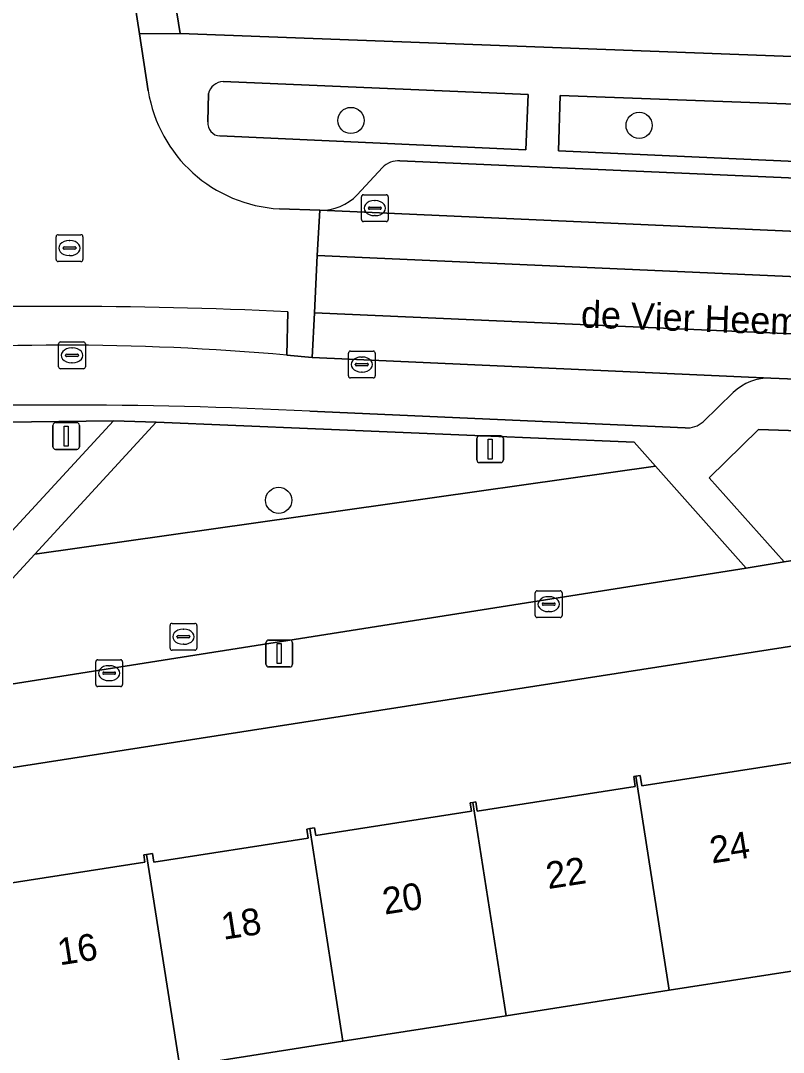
# Model space of a CAD drawing. Extents: x 160077 to 160948, y 386481 to 387498.
# Drawn here: x 160678.61 to 160707.07, y 387236.04 to 387274.55 of the extents above; entities that cross this region are included whole.
import ezdxf

# ---------------------------------------------------------------- set-up
doc = ezdxf.new("R2010")
doc.units = 0
for name, color, linetype in [('IMGEO_Boom', 7, 'Continuous'), ('IMGEO_Erf', 7, 'Continuous'), ('IMGEO_Groenvoorziening', 7, 'Continuous'), ('IMGEO_Kolk', 7, 'Continuous'), ('IMGEO_Lichtmast', 7, 'Continuous'), ('IMGEO_Openbare_ruimte_label', 7, 'Continuous'), ('IMGEO_Pand', 7, 'Continuous'), ('IMGEO_Pand_nummerreeks', 7, 'Continuous'), ('IMGEO_Parkeervlak_open', 7, 'Continuous'), ('IMGEO_Rijbaan_lokaal_gesloten', 7, 'Continuous'), ('IMGEO_Rijbaan_lokaal_open', 7, 'Continuous'), ('IMGEO_Rioolput', 7, 'Continuous'), ('IMGEO_Voetpad_open', 7, 'Continuous')]:
    doc.layers.add(name, color=color, linetype=linetype)

msp = doc.modelspace()

# ---------------------------------------------------------------- linework, layer by layer
at = {"layer": 'IMGEO_Boom'}
for centre in [(160690.936, 387270.822), (160701.686, 387270.64), (160688.239, 387256.646)]:
    msp.add_circle(centre, 0.489, dxfattribs=at)
at = {"layer": 'IMGEO_Erf'}
for points in [[(160683.242, 387282.263), (160684.564, 387274.07), (160780.506, 387270.464), (160781.307, 387290.142)], [(160733.095, 387255.205), (160699.708, 387250), (160629.406, 387239.04)], [(160677.407, 387242.231), (160683.25, 387243.137), (160683.208, 387243.406), (160683.312, 387243.422), (160683.53, 387243.456), (160683.579, 387243.142), (160689.344, 387244.035), (160689.291, 387244.375), (160689.396, 387244.391), (160689.579, 387244.419), (160689.623, 387244.135), (160695.428, 387245.035), (160695.38, 387245.352), (160695.477, 387245.367), (160695.591, 387245.385), (160695.643, 387245.045), (160701.543, 387245.96), (160701.485, 387246.337), (160701.558, 387246.348), (160701.726, 387246.374), (160701.786, 387245.984), (160707.554, 387246.878)], [(160727.152, 387242.161), (160721.066, 387241.21), (160714.981, 387240.259), (160708.894, 387239.308), (160702.808, 387238.356), (160696.722, 387237.405), (160690.636, 387236.454), (160684.551, 387235.503), (160678.465, 387234.552)]]:
    msp.add_lwpolyline(points, dxfattribs=at)
at = {"layer": 'IMGEO_Groenvoorziening'}
for points in [[(160686.049, 387270.244), (160697.463, 387269.723), (160697.546, 387271.795), (160686.163, 387272.274)], [(160685.622, 387271.825), (160685.594, 387270.77)], [(160708.697, 387261.117), (160708.636, 387261.119), (160708.463, 387261.127), (160708.384, 387259.217), (160706.136, 387259.285), (160704.298, 387257.479), (160707.093, 387254.342), (160723.297, 387256.911)], [(160655.974, 387257.96), (160648.141, 387256.739), (160655.756, 387251.468), (160655.851, 387251.403), (160677.221, 387254.355), (160677.836, 387255.021), (160682.072, 387259.61)], [(160682.072, 387259.61), (160675.945, 387259.537)]]:
    msp.add_lwpolyline(points, dxfattribs=at)
for points in [[(160698.739, 387271.753), (160698.676, 387269.684), (160714.434, 387268.976), (160714.57, 387271.168)], [(160702.297, 387257.922), (160701.501, 387258.82), (160683.671, 387259.561), (160679.137, 387254.632)], [(160702.297, 387257.922), (160679.137, 387254.632), (160674.075, 387249.128), (160705.68, 387254.106)]]:
    msp.add_lwpolyline(points, close=True, dxfattribs=at)
for centre, radius, start, end in [((160686.186, 387271.696), 0.579, 92.2957, 167.0858), ((160686.076, 387270.727), 0.484, 174.9342, 266.7866)]:
    msp.add_arc(centre, radius, start, end, dxfattribs=at)
at = {"layer": 'IMGEO_Kolk'}
for p, q in [((160691.326, 387267.124), (160691.326, 387267.976)), ((160691.401, 387268.05), (160692.253, 387268.05)), ((160692.327, 387267.976), (160692.327, 387267.124)), ((160691.585, 387267.544), (160691.585, 387267.556)), ((160691.628, 387267.593), (160692.026, 387267.593)), ((160691.814, 387267.83), (160691.839, 387267.83)), ((160692.069, 387267.556), (160692.069, 387267.544)), ((160692.023, 387267.507), (160691.625, 387267.507)), ((160691.837, 387267.27), (160691.812, 387267.27)), ((160692.253, 387267.05), (160691.401, 387267.05)), ((160680.104, 387262.555), (160680.956, 387262.555)), ((160680.029, 387261.629), (160680.029, 387262.481)), ((160680.517, 387262.335), (160680.542, 387262.335)), ((160681.03, 387262.481), (160681.03, 387261.629)), ((160690.915, 387262.213), (160691.767, 387262.213)), ((160680.288, 387262.049), (160680.288, 387262.061)), ((160680.726, 387262.012), (160680.328, 387262.012)), ((160680.331, 387262.098), (160680.729, 387262.098)), ((160680.54, 387261.775), (160680.515, 387261.775)), ((160680.772, 387262.061), (160680.772, 387262.049)), ((160690.84, 387261.287), (160690.84, 387262.139)), ((160691.328, 387261.993), (160691.353, 387261.993)), ((160691.841, 387262.139), (160691.841, 387261.287)), ((160680.956, 387261.555), (160680.104, 387261.555)), ((160691.099, 387261.707), (160691.099, 387261.719)), ((160691.537, 387261.67), (160691.139, 387261.67)), ((160691.142, 387261.756), (160691.54, 387261.756)), ((160691.351, 387261.433), (160691.326, 387261.433)), ((160691.583, 387261.719), (160691.583, 387261.707)), ((160691.767, 387261.213), (160690.915, 387261.213)), ((160697.813, 387252.342), (160697.813, 387253.194)), ((160697.888, 387253.268), (160698.74, 387253.268)), ((160698.301, 387253.048), (160698.326, 387253.048)), ((160698.814, 387253.194), (160698.814, 387252.342)), ((160698.072, 387252.762), (160698.072, 387252.774)), ((160698.51, 387252.725), (160698.112, 387252.725)), ((160698.115, 387252.811), (160698.513, 387252.811)), ((160698.556, 387252.774), (160698.556, 387252.762)), ((160698.74, 387252.268), (160697.888, 387252.268)), ((160698.324, 387252.488), (160698.299, 387252.488)), ((160681.415, 387249.766), (160681.415, 387250.618)), ((160681.49, 387250.692), (160682.342, 387250.692)), ((160682.416, 387250.618), (160682.416, 387249.766)), ((160681.717, 387250.235), (160682.115, 387250.235)), ((160681.903, 387250.472), (160681.928, 387250.472)), ((160681.674, 387250.186), (160681.674, 387250.198)), ((160682.112, 387250.149), (160681.714, 387250.149)), ((160681.926, 387249.912), (160681.901, 387249.912)), ((160682.158, 387250.198), (160682.158, 387250.186)), ((160682.342, 387249.692), (160681.49, 387249.692))]:
    msp.add_line(p, q, dxfattribs=at)
for points in [[(160691.326, 387267.124), (160691.326, 387267.976)], [(160691.401, 387268.05), (160692.253, 387268.05)], [(160692.327, 387267.976), (160692.327, 387267.124)], [(160692.253, 387267.05), (160691.401, 387267.05)], [(160680.104, 387262.555), (160680.956, 387262.555)], [(160680.029, 387261.629), (160680.029, 387262.481)], [(160681.03, 387262.481), (160681.03, 387261.629)], [(160690.915, 387262.213), (160691.767, 387262.213)], [(160690.84, 387261.287), (160690.84, 387262.139)], [(160691.841, 387262.139), (160691.841, 387261.287)], [(160680.956, 387261.555), (160680.104, 387261.555)], [(160691.767, 387261.213), (160690.915, 387261.213)], [(160697.813, 387252.342), (160697.813, 387253.194)], [(160697.888, 387253.268), (160698.74, 387253.268)], [(160698.814, 387253.194), (160698.814, 387252.342)], [(160698.74, 387252.268), (160697.888, 387252.268)], [(160681.415, 387249.766), (160681.415, 387250.618)], [(160681.49, 387250.692), (160682.342, 387250.692)], [(160682.416, 387250.618), (160682.416, 387249.766)], [(160682.342, 387249.692), (160681.49, 387249.692)]]:
    msp.add_lwpolyline(points, dxfattribs=at)
for centre, radius, start, end in [((160691.403, 387267.974), 0.0765, 91.552, 178.448), ((160691.403, 387267.974), 0.0765, 91.552, 178.448), ((160692.251, 387267.974), 0.0765, 1.552, 88.448), ((160692.251, 387267.974), 0.0765, 1.552, 88.448), ((160691.625, 387267.553), 0.0403, 85.8775, 175.7526), ((160691.622, 387267.543), 0.0366, 178.938, 274.7102), ((160692.026, 387267.55), 0.043, 264.8664, 352.4533), ((160692.03, 387267.555), 0.0386, 1.7309, 96.639), ((160691.403, 387267.126), 0.0765, 181.552, 268.448), ((160691.403, 387267.126), 0.0765, 181.552, 268.448), ((160692.251, 387267.126), 0.0765, 271.552, 358.448), ((160692.251, 387267.126), 0.0765, 271.552, 358.448), ((160680.106, 387262.479), 0.0765, 91.552, 178.448), ((160680.106, 387262.479), 0.0765, 91.552, 178.448), ((160680.954, 387262.479), 0.0765, 1.552, 88.448), ((160680.954, 387262.479), 0.0765, 1.552, 88.448), ((160690.917, 387262.137), 0.0765, 91.552, 178.448), ((160690.917, 387262.137), 0.0765, 91.552, 178.448), ((160691.765, 387262.137), 0.0765, 1.552, 88.448), ((160691.765, 387262.137), 0.0765, 1.552, 88.448), ((160680.328, 387262.058), 0.0403, 85.8775, 175.7526), ((160680.325, 387262.048), 0.0366, 178.938, 274.7102), ((160680.729, 387262.055), 0.043, 264.8664, 352.4533), ((160680.733, 387262.06), 0.0386, 1.7309, 96.639), ((160680.106, 387261.631), 0.0765, 181.552, 268.448), ((160680.106, 387261.631), 0.0765, 181.552, 268.448), ((160680.954, 387261.631), 0.0765, 271.552, 358.448), ((160680.954, 387261.631), 0.0765, 271.552, 358.448), ((160691.139, 387261.716), 0.0403, 85.8775, 175.7526), ((160691.136, 387261.706), 0.0366, 178.938, 274.7102), ((160691.54, 387261.713), 0.043, 264.8664, 352.4533), ((160691.544, 387261.718), 0.0386, 1.7309, 96.639), ((160690.917, 387261.289), 0.0765, 181.552, 268.448), ((160690.917, 387261.289), 0.0765, 181.552, 268.448), ((160691.765, 387261.289), 0.0765, 271.552, 358.448), ((160691.765, 387261.289), 0.0765, 271.552, 358.448), ((160697.89, 387253.192), 0.0765, 91.552, 178.448), ((160697.89, 387253.192), 0.0765, 91.552, 178.448), ((160698.738, 387253.192), 0.0765, 1.552, 88.448), ((160698.738, 387253.192), 0.0765, 1.552, 88.448), ((160698.112, 387252.771), 0.0403, 85.8775, 175.7526), ((160698.109, 387252.761), 0.0366, 178.938, 274.7102), ((160698.513, 387252.768), 0.043, 264.8664, 352.4533), ((160698.517, 387252.773), 0.0386, 1.7309, 96.639), ((160697.89, 387252.344), 0.0765, 181.552, 268.448), ((160697.89, 387252.344), 0.0765, 181.552, 268.448), ((160698.738, 387252.344), 0.0765, 271.552, 358.448), ((160698.738, 387252.344), 0.0765, 271.552, 358.448), ((160681.492, 387250.616), 0.0765, 91.552, 178.448), ((160681.492, 387250.616), 0.0765, 91.552, 178.448), ((160682.34, 387250.616), 0.0765, 1.552, 88.448), ((160682.34, 387250.616), 0.0765, 1.552, 88.448), ((160681.714, 387250.195), 0.0403, 85.8775, 175.7526), ((160682.119, 387250.197), 0.0386, 1.7309, 96.639), ((160681.711, 387250.185), 0.0366, 178.938, 274.7102), ((160682.115, 387250.192), 0.043, 264.8664, 352.4533), ((160681.492, 387249.768), 0.0765, 181.552, 268.448), ((160681.492, 387249.768), 0.0765, 181.552, 268.448), ((160682.34, 387249.768), 0.0765, 271.552, 358.448), ((160682.34, 387249.768), 0.0765, 271.552, 358.448)]:
    msp.add_arc(centre, radius, start, end, dxfattribs=at)
for centre, major_axis, ratio, start_param, end_param in [((160691.813, 387267.55), (-0.387, 0.002), 0.722429, 4.712389, 7.853982), ((160691.838, 387267.55), (-0.39, 0.002), 0.717154, 1.570796, 4.712389), ((160680.516, 387262.055), (-0.387, 0.002), 0.722429, 4.712389, 7.853982), ((160680.541, 387262.055), (-0.39, 0.002), 0.717154, 1.570796, 4.712389), ((160691.327, 387261.713), (-0.387, 0.002), 0.722429, 4.712389, 7.853982), ((160691.352, 387261.713), (-0.39, 0.002), 0.717154, 1.570796, 4.712389), ((160698.3, 387252.768), (-0.387, 0.002), 0.722429, 4.712389, 7.853982), ((160698.325, 387252.768), (-0.39, 0.002), 0.717154, 1.570796, 4.712389), ((160681.902, 387250.192), (-0.387, 0.002), 0.722429, 4.712389, 7.853982), ((160681.927, 387250.192), (-0.39, 0.002), 0.717154, 1.570796, 4.712389)]:
    msp.add_ellipse(centre, major_axis=major_axis, ratio=ratio, start_param=start_param, end_param=end_param, dxfattribs=at)
at = {"layer": 'IMGEO_Lichtmast'}
for p, q in [((160679.917, 387259.543), (160680.707, 387259.543)), ((160680.707, 387259.543), (160679.917, 387259.543)), ((160679.817, 387258.643), (160679.817, 387259.443)), ((160679.817, 387259.443), (160679.817, 387258.643)), ((160680.807, 387259.443), (160680.807, 387258.643)), ((160680.807, 387258.643), (160680.807, 387259.443)), ((160695.631, 387258.151), (160695.631, 387258.951)), ((160695.631, 387258.951), (160695.631, 387258.151)), ((160695.731, 387259.051), (160696.521, 387259.051)), ((160696.521, 387259.051), (160695.731, 387259.051)), ((160696.621, 387258.951), (160696.621, 387258.151)), ((160696.621, 387258.151), (160696.621, 387258.951)), ((160680.707, 387258.543), (160679.917, 387258.543)), ((160679.917, 387258.543), (160680.707, 387258.543)), ((160696.521, 387258.051), (160695.731, 387258.051)), ((160695.731, 387258.051), (160696.521, 387258.051)), ((160687.865, 387251.426), (160688.655, 387251.426)), ((160688.655, 387251.426), (160687.865, 387251.426)), ((160687.765, 387250.526), (160687.765, 387251.326)), ((160687.765, 387251.326), (160687.765, 387250.526)), ((160688.755, 387251.326), (160688.755, 387250.526)), ((160688.755, 387250.526), (160688.755, 387251.326)), ((160688.655, 387250.426), (160687.865, 387250.426)), ((160687.865, 387250.426), (160688.655, 387250.426))]:
    msp.add_line(p, q, dxfattribs=at)
for points in [[(160680.237, 387259.418), (160680.387, 387259.418), (160680.387, 387258.668), (160680.237, 387258.668), (160680.237, 387259.418)], [(160696.051, 387258.926), (160696.201, 387258.926), (160696.201, 387258.176), (160696.051, 387258.176), (160696.051, 387258.926)], [(160688.185, 387251.301), (160688.335, 387251.301), (160688.335, 387250.551), (160688.185, 387250.551), (160688.185, 387251.301)]]:
    msp.add_lwpolyline(points, dxfattribs=at)
for centre, start, end in [((160679.917, 387259.443), 90, 180), ((160679.917, 387259.443), 90, 180), ((160680.707, 387259.443), 0, 90), ((160680.707, 387259.443), 360, 90), ((160695.731, 387258.951), 90, 180), ((160695.731, 387258.951), 90, 180), ((160696.521, 387258.951), 0, 90), ((160696.521, 387258.951), 360, 90), ((160679.917, 387258.643), 180, 270), ((160679.917, 387258.643), 180, 270), ((160680.707, 387258.643), 270, 0), ((160680.707, 387258.643), 270, 0), ((160695.731, 387258.151), 180, 270), ((160695.731, 387258.151), 180, 270), ((160696.521, 387258.151), 270, 0), ((160696.521, 387258.151), 270, 0), ((160687.865, 387251.326), 90, 180), ((160687.865, 387251.326), 90, 180), ((160688.655, 387251.326), 0, 90), ((160688.655, 387251.326), 360, 90), ((160687.865, 387250.526), 180, 270), ((160687.865, 387250.526), 180, 270), ((160688.655, 387250.526), 270, 0), ((160688.655, 387250.526), 270, 0)]:
    msp.add_arc(centre, 0.1, start, end, dxfattribs=at)
at = {"layer": 'IMGEO_Pand'}
for points in [[(160707.643, 387247.311), (160707.491, 387247.287), (160707.554, 387246.878), (160701.786, 387245.984), (160701.726, 387246.374), (160701.558, 387246.348), (160702.808, 387238.356), (160708.894, 387239.308)], [(160701.558, 387246.348), (160701.485, 387246.337), (160701.543, 387245.96), (160695.643, 387245.045), (160695.591, 387245.385), (160695.477, 387245.367), (160696.722, 387237.405), (160702.808, 387238.356)], [(160695.477, 387245.367), (160695.38, 387245.352), (160695.428, 387245.035), (160689.623, 387244.135), (160689.579, 387244.419), (160689.396, 387244.391), (160690.636, 387236.454), (160696.722, 387237.405)], [(160689.396, 387244.391), (160689.291, 387244.375), (160689.344, 387244.035), (160683.579, 387243.142), (160683.53, 387243.456), (160683.312, 387243.422), (160684.551, 387235.503), (160690.636, 387236.454)], [(160683.312, 387243.422), (160683.208, 387243.406), (160683.25, 387243.137), (160677.407, 387242.231), (160677.334, 387242.626), (160677.205, 387242.606), (160678.465, 387234.552), (160684.551, 387235.503)]]:
    msp.add_lwpolyline(points, close=True, dxfattribs=at)
at = {"layer": 'IMGEO_Parkeervlak_open'}
for points in [[(160779.081, 387265.594), (160743.381, 387267.106), (160692.765, 387269.32)], [(160692.112, 387269.068), (160691.172, 387268.047)], [(160689.774, 387267.472), (160746.002, 387264.961), (160747.01, 387264.92), (160764.286, 387264.225), (160765.275, 387264.185), (160782.105, 387263.444)], [(160706.595, 387261.21), (160689.491, 387261.975), (160688.548, 387262.064)], [(160704.079, 387259.578), (160705.192, 387260.673)], [(160689.397, 387259.973), (160703.404, 387259.345)]]:
    msp.add_lwpolyline(points, dxfattribs=at)
for centre, radius, start, end in [((160692.738, 387268.419), 0.902, 88.2646, 133.9397), ((160689.803, 387269.388), 1.916, 269.1243, 315.5906), ((160680.159, 387167.579), 94.857, 84.92595, 95.15536), ((160706.563, 387259.193), 2.017, 89.0855, 132.8033), ((160680.287, 387078.003), 182.198, 87.13388, 93.0073), ((160703.46, 387260.277), 0.933, 266.5528, 311.535)]:
    msp.add_arc(centre, radius, start, end, dxfattribs=at)
at = {"layer": 'IMGEO_Rijbaan_lokaal_gesloten'}
for points in [[(160689.774, 387267.472), (160689.678, 387265.783), (160745.939, 387263.283), (160746.002, 387264.961)], [(160689.572, 387263.644), (160689.491, 387261.975), (160706.595, 387261.21), (160708.463, 387261.127), (160708.636, 387261.119), (160708.697, 387261.117), (160741.767, 387259.635), (160745.82, 387259.473), (160745.894, 387261.167)]]:
    msp.add_lwpolyline(points, close=True, dxfattribs=at)
msp.add_lwpolyline([(160688.548, 387262.064), (160688.576, 387263.684)], dxfattribs=at)
for centre, radius, start, end in [((160679.77, 387069.424), 194.46, 87.40459, 92.43425), ((160680.159, 387167.579), 94.857, 84.92595, 95.15536)]:
    msp.add_arc(centre, radius, start, end, dxfattribs=at)
at = {"layer": 'IMGEO_Rijbaan_lokaal_open'}
for points in [[(160683.371, 387271.935), (160683.045, 387274.063), (160682.763, 387275.91), (160675.839, 387274.894), (160676.031, 387273.746)], [(160689.774, 387267.472), (160688.268, 387267.524)], [(160688.576, 387263.684), (160688.548, 387262.064), (160689.491, 387261.975), (160689.572, 387263.644), (160689.678, 387265.783), (160689.774, 387267.472)]]:
    msp.add_lwpolyline(points, dxfattribs=at)
msp.add_lwpolyline([(160745.939, 387263.283), (160689.678, 387265.783), (160689.572, 387263.644), (160745.894, 387261.167)], close=True, dxfattribs=at)
for centre, radius, start, end in [((160688.557, 387272.768), 5.252, 189.1305, 266.8472), ((160679.77, 387069.424), 194.46, 87.40459, 92.43425)]:
    msp.add_arc(centre, radius, start, end, dxfattribs=at)
at = {"layer": 'IMGEO_Rioolput'}
for p, q in [((160679.937, 387265.633), (160679.937, 387266.485)), ((160680.012, 387266.559), (160680.864, 387266.559)), ((160680.938, 387266.485), (160680.938, 387265.633)), ((160680.196, 387266.053), (160680.196, 387266.065)), ((160680.634, 387266.016), (160680.236, 387266.016)), ((160680.239, 387266.102), (160680.637, 387266.102)), ((160680.425, 387266.339), (160680.45, 387266.339)), ((160680.68, 387266.065), (160680.68, 387266.053)), ((160680.448, 387265.779), (160680.423, 387265.779)), ((160680.864, 387265.559), (160680.012, 387265.559)), ((160684.187, 387251.125), (160684.187, 387251.977)), ((160684.262, 387252.051), (160685.114, 387252.051)), ((160684.675, 387251.831), (160684.7, 387251.831)), ((160685.188, 387251.977), (160685.188, 387251.125)), ((160684.446, 387251.545), (160684.446, 387251.557)), ((160684.884, 387251.508), (160684.486, 387251.508)), ((160684.489, 387251.594), (160684.887, 387251.594)), ((160684.93, 387251.557), (160684.93, 387251.545)), ((160685.114, 387251.051), (160684.262, 387251.051)), ((160684.698, 387251.271), (160684.673, 387251.271))]:
    msp.add_line(p, q, dxfattribs=at)
for points in [[(160679.937, 387265.633), (160679.937, 387266.485)], [(160680.012, 387266.559), (160680.864, 387266.559)], [(160680.938, 387266.485), (160680.938, 387265.633)], [(160680.864, 387265.559), (160680.012, 387265.559)], [(160684.187, 387251.125), (160684.187, 387251.977)], [(160684.262, 387252.051), (160685.114, 387252.051)], [(160685.188, 387251.977), (160685.188, 387251.125)], [(160685.114, 387251.051), (160684.262, 387251.051)]]:
    msp.add_lwpolyline(points, dxfattribs=at)
for centre, radius, start, end in [((160680.014, 387266.483), 0.0765, 91.552, 178.448), ((160680.014, 387266.483), 0.0765, 91.552, 178.448), ((160680.862, 387266.483), 0.0765, 1.552, 88.448), ((160680.862, 387266.483), 0.0765, 1.552, 88.448), ((160680.236, 387266.062), 0.0403, 85.8775, 175.7526), ((160680.233, 387266.052), 0.0366, 178.938, 274.7102), ((160680.637, 387266.059), 0.043, 264.8664, 352.4533), ((160680.641, 387266.064), 0.0386, 1.7309, 96.639), ((160680.014, 387265.635), 0.0765, 181.552, 268.448), ((160680.014, 387265.635), 0.0765, 181.552, 268.448), ((160680.862, 387265.635), 0.0765, 271.552, 358.448), ((160680.862, 387265.635), 0.0765, 271.552, 358.448), ((160684.264, 387251.975), 0.0765, 91.552, 178.448), ((160684.264, 387251.975), 0.0765, 91.552, 178.448), ((160685.112, 387251.975), 0.0765, 1.552, 88.448), ((160685.112, 387251.975), 0.0765, 1.552, 88.448), ((160684.486, 387251.554), 0.0403, 85.8775, 175.7526), ((160684.483, 387251.544), 0.0366, 178.938, 274.7102), ((160684.887, 387251.551), 0.043, 264.8664, 352.4533), ((160684.891, 387251.556), 0.0386, 1.7309, 96.639), ((160684.264, 387251.127), 0.0765, 181.552, 268.448), ((160684.264, 387251.127), 0.0765, 181.552, 268.448), ((160685.112, 387251.127), 0.0765, 271.552, 358.448), ((160685.112, 387251.127), 0.0765, 271.552, 358.448)]:
    msp.add_arc(centre, radius, start, end, dxfattribs=at)
for centre, major_axis, ratio, start_param, end_param in [((160680.424, 387266.059), (-0.387, 0.002), 0.722429, 4.712389, 7.853982), ((160680.449, 387266.059), (-0.39, 0.002), 0.717154, 1.570796, 4.712389), ((160684.674, 387251.551), (-0.387, 0.002), 0.722429, 4.712389, 7.853982), ((160684.699, 387251.551), (-0.39, 0.002), 0.717154, 1.570796, 4.712389)]:
    msp.add_ellipse(centre, major_axis=major_axis, ratio=ratio, start_param=start_param, end_param=end_param, dxfattribs=at)
at = {"layer": 'IMGEO_Voetpad_open'}
for points in [[(160683.242, 387282.263), (160681.788, 387282.076), (160682.497, 387277.679), (160682.763, 387275.91), (160683.045, 387274.063), (160684.564, 387274.07)], [(160714.434, 387268.976), (160698.676, 387269.684), (160698.739, 387271.753), (160714.57, 387271.168)]]:
    msp.add_lwpolyline(points, close=True, dxfattribs=at)
for points in [[(160813.946, 387267.683), (160812.877, 387274.297), (160812.817, 387274.288), (160809.797, 387273.863), (160810.217, 387271.038), (160789.256, 387269.972), (160788.818, 387269.95), (160788.827, 387270.191), (160783.591, 387270.317), (160780.506, 387270.464), (160684.564, 387274.07), (160683.045, 387274.063), (160683.371, 387271.935)], [(160686.163, 387272.274), (160697.546, 387271.795), (160697.463, 387269.723)], [(160685.594, 387270.77), (160685.622, 387271.825)], [(160697.463, 387269.723), (160686.049, 387270.244)], [(160692.765, 387269.32), (160743.381, 387267.106), (160779.081, 387265.594)], [(160691.172, 387268.047), (160692.112, 387269.068)], [(160688.268, 387267.524), (160689.774, 387267.472)], [(160675.945, 387259.537), (160682.072, 387259.61), (160683.671, 387259.561), (160701.501, 387258.82), (160702.297, 387257.922), (160705.68, 387254.106), (160707.093, 387254.342), (160704.298, 387257.479), (160706.136, 387259.285), (160708.384, 387259.217), (160708.463, 387261.127), (160706.595, 387261.21)], [(160705.192, 387260.673), (160704.079, 387259.578)], [(160703.404, 387259.345), (160689.397, 387259.973)], [(160723.297, 387256.911), (160707.093, 387254.342), (160705.68, 387254.106), (160674.075, 387249.128), (160679.137, 387254.632), (160683.671, 387259.561), (160682.072, 387259.61), (160677.836, 387255.021), (160677.221, 387254.355), (160672.132, 387248.842), (160661.863, 387247.241), (160655.851, 387251.403), (160655.756, 387251.468), (160648.141, 387256.739), (160646.388, 387256.481), (160653.927, 387251.245), (160654.025, 387251.177), (160660.116, 387246.947), (160628.433, 387241.968)], [(160699.708, 387250), (160733.095, 387255.205)], [(160629.406, 387239.04), (160699.708, 387250)]]:
    msp.add_lwpolyline(points, dxfattribs=at)
for centre, radius, start, end in [((160686.186, 387271.696), 0.579, 92.2957, 167.0858), ((160688.557, 387272.768), 5.252, 189.1305, 266.8472), ((160686.076, 387270.727), 0.484, 174.9342, 266.7866), ((160692.738, 387268.419), 0.902, 88.2646, 133.9397), ((160689.803, 387269.388), 1.916, 269.1243, 315.5906), ((160706.563, 387259.193), 2.017, 89.0855, 132.8033), ((160680.287, 387078.003), 182.198, 87.13388, 93.0073), ((160703.46, 387260.277), 0.933, 266.5528, 311.535)]:
    msp.add_arc(centre, radius, start, end, dxfattribs=at)

# ---------------------------------------------------------------- texts
at = {"layer": 'IMGEO_Openbare_ruimte_label'}
msp.add_text('de Vier Heemskinderenlaan', height=1, rotation=357.9935, dxfattribs=at).set_placement((160699.504, 387263.096))
at = {"layer": 'IMGEO_Pand_nummerreeks'}
for s, p in [('24', (160704.401, 387243.084)), ('22', (160698.293, 387242.13)), ('20', (160692.193, 387241.177)), ('18', (160686.178, 387240.237)), ('16', (160680.069, 387239.283))]:
    msp.add_text(s, height=1, rotation=8.8808, dxfattribs=at).set_placement(p)

doc.saveas('drawing.dxf')
